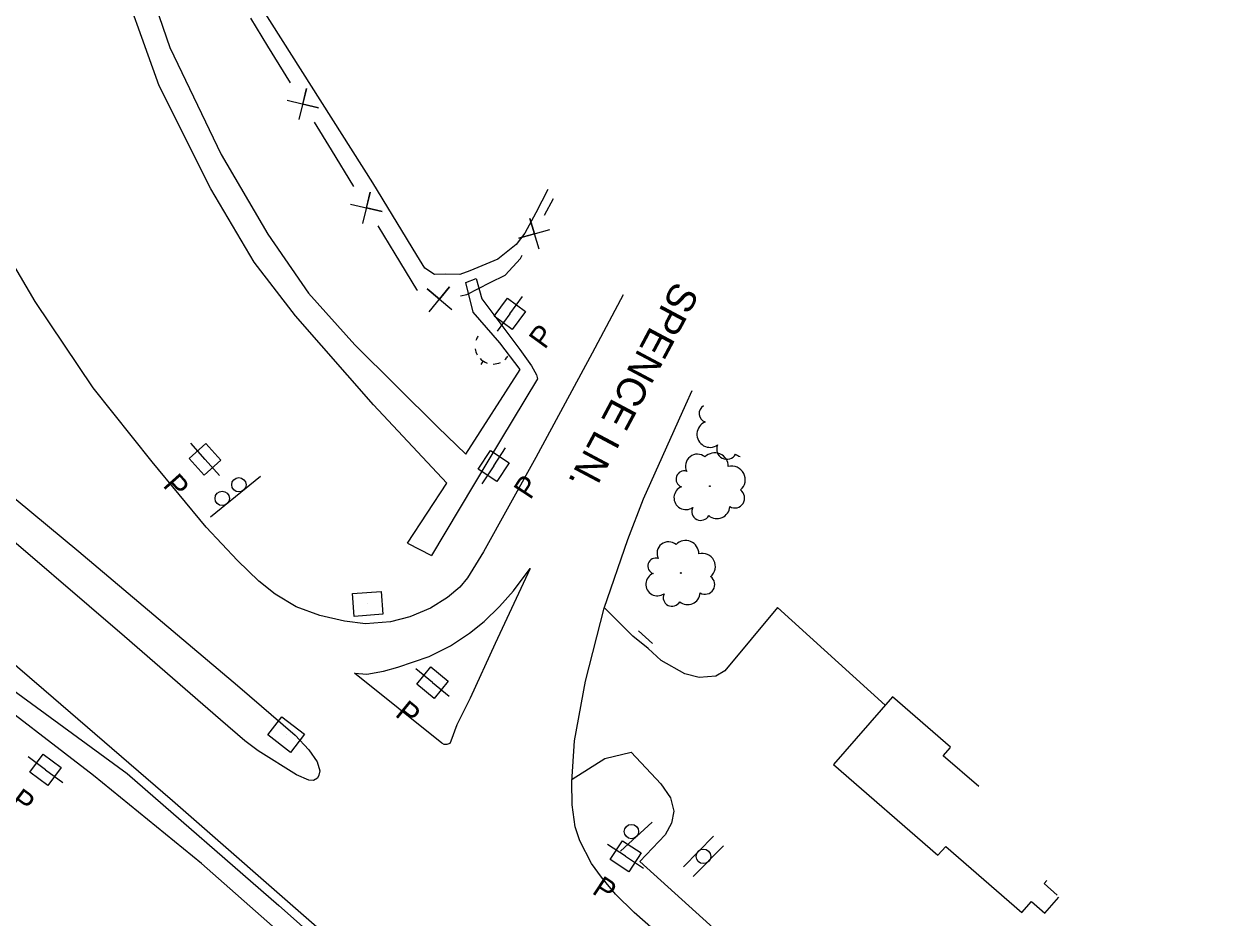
# Model space of a CAD drawing. Extents: x 1746010 to 1754829, y 655801 to 663091.
# Drawn here: x 1754375.7 to 1754796.6, y 656918.7 to 657230 of the extents above; entities that cross this region are included whole.
import ezdxf

# ---------------------------------------------------------------- set-up
doc = ezdxf.new("R2010")
doc.units = 0
for name, color, linetype in [('SURVEY - AERIAL SURVEY - Photo Control - Points - Elevations', 7, 'Continuous'), ('SURVEY - AERIAL SURVEY - Photo Control - Points - Locators', 7, 'Continuous'), ('SURVEY - AERIAL SURVEY - Photo Control with Text', 7, 'Continuous'), ('SURVEY - CENTERLINE - Existing Roads - Development', 7, 'Continuous'), ('SURVEY - CENTERLINE - Existing Roads Curve Text', 7, 'Continuous'), ('SURVEY - CENTERLINE - Existing Roads Text', 7, 'Continuous'), ('SURVEY - CENTERLINE - Preliminary - Development', 7, 'Continuous'), ('SURVEY - CONTROL - Points - Numbers', 7, 'Continuous')]:
    doc.layers.add(name, color=color, linetype=linetype)

msp = doc.modelspace()

# ---------------------------------------------------------------- linework, layer by layer
at = {"layer": 'SURVEY - AERIAL SURVEY - Photo Control - Points - Elevations'}
for points in [[(1754509.28, 657049.25), (1754522.98, 657070.16), (1754497.38, 657097.42), (1754470.31, 657128.36), (1754455.85, 657147.16), (1754440.71, 657172.61), (1754422.69, 657208.49), (1754406.86, 657253.02), (1754395.7, 657299.94), (1754390.43, 657341.04), (1754384.1, 657403.03), (1754376.62, 657461.49), (1754366.44, 657520.57), (1754359.92, 657555.6)], [(1754416.42, 657251.03), (1754426.46, 657221.93), (1754444.31, 657184.61), (1754460.64, 657156.83), (1754474.75, 657136.32), (1754490.92, 657118.35), (1754519.86, 657089.67), (1754529.57, 657080.2), (1754548.52, 657109.7), (1754541.42, 657119.01), (1754532.16, 657129.74), (1754529.56, 657139.98), (1754533.24, 657141.45), (1754535.18, 657134.36), (1754548.46, 657116.72), (1754552.47, 657110.99), (1754554.29, 657107.85), (1754554.57, 657106.5), (1754537.33, 657077.83), (1754517.69, 657044.9)], [(1754509.28, 657049.25), (1754517.69, 657044.9)], [(1754589.74, 657018.63), (1754594.63, 657014.26)]]:
    msp.add_lwpolyline(points, dxfattribs=at)
at = {"layer": 'SURVEY - AERIAL SURVEY - Photo Control - Points - Locators'}
for points in [[(1754558.17, 657172.47), (1754554.04, 657164.3), (1754550.13, 657157.16), (1754547.19, 657153.27), (1754540.75, 657148.17), (1754531.06, 657144.05), (1754527.55, 657142.85), (1754522.6, 657142.99), (1754518.64, 657142.87), (1754515.38, 657145.01), (1754512.55, 657149.58), (1754497.24, 657174.76), (1754447.65, 657253.07)], [(1754584.41, 657135.71), (1754573.6, 657115.41), (1754554, 657079.05), (1754535.77, 657046.23), (1754530.2, 657037.14), (1754527.49, 657033.9), (1754523.23, 657030.33), (1754517.26, 657026.53), (1754510.07, 657023.52), (1754503.33, 657021.76), (1754494.6, 657021.11), (1754487.3, 657022.04), (1754478.73, 657023.99), (1754470.52, 657027.06), (1754463.19, 657031.48), (1754457.47, 657036), (1754450.03, 657043.2), (1754439.1, 657054.79), (1754420.26, 657077.57), (1754399.74, 657103.37), (1754379.5, 657133.43), (1754366.03, 657156.16)], [(1754796.56, 656738.08), (1754790.79, 656743.77), (1754763.21, 656768.22), (1754722.88, 656802.95), (1754666.41, 656852.52), (1754621.07, 656891.69), (1754588.26, 656920.54), (1754581.81, 656926.89), (1754576.84, 656932.85), (1754573.4, 656937.61), (1754569.31, 656945.5), (1754567.71, 656950.42), (1754566.71, 656958.02), (1754566.56, 656966.03), (1754567.44, 656980.31), (1754571.26, 657001.16), (1754577.86, 657026.55), (1754586.05, 657050.51), (1754591.49, 657064.7), (1754606.23, 657097.49), (1754608.53, 657102.38)], [(1754344.85, 657087.64), (1754394.72, 657046.26), (1754450.01, 656999.6), (1754470.15, 656982.34), (1754474.93, 656977.27), (1754477.79, 656973.09), (1754478.79, 656969.92), (1754478.4, 656968.44), (1754477.92, 656967.4), (1754476.58, 656966.54), (1754474.93, 656966.66), (1754470.57, 656968.56), (1754457.3, 656976.87), (1754452.62, 656980.32), (1754444.1, 656987.64), (1754410.66, 657016.7), (1754360.46, 657059.65)], [(1754331.51, 657041.97), (1754382.56, 656998.27), (1754427.44, 656959.58), (1754479.5, 656913.88), (1754496.18, 656898.7), (1754497.53, 656896.65), (1754497.82, 656894.14), (1754497.49, 656891.28), (1754497.06, 656888.28), (1754490.66, 656864.68), (1754481.87, 656832.43), (1754469.61, 656791.64), (1754457.02, 656758.02), (1754445.54, 656731.39), (1754434.95, 656706.68), (1754418.82, 656673.84), (1754406.2, 656649.88), (1754394.6, 656627.77), (1754376.44, 656596.25), (1754354.57, 656559.06)], [(1754490.84, 657003.9), (1754495.1, 657003.61), (1754500.95, 657004.6), (1754505.91, 657005.98), (1754516.89, 657009.78), (1754524.3, 657013.42), (1754530.84, 657017.81), (1754536.05, 657021.93), (1754541.38, 657027.11), (1754546.17, 657032.66), (1754552.02, 657040.4), (1754539.87, 657014.21), (1754531.11, 656995.25), (1754526.52, 656985.91)], [(1754325.34, 657021.8), (1754329.84, 657028.37), (1754370.47, 656999.02), (1754411.6, 656968.94), (1754464.49, 656922.99), (1754497.74, 656893.4)], [(1754488.29, 656855.97), (1754482.85, 656857.89), (1754490.99, 656890.46), (1754437.5, 656937.58), (1754399.88, 656968.26), (1754357.83, 657000.5), (1754326.71, 657023.81)], [(1754675.78, 656992.75), (1754638.2, 657026.84), (1754619.83, 657004.73), (1754616.69, 657002.9), (1754610.93, 657002.41), (1754605.97, 657003.72), (1754597.74, 657008.34), (1754593.11, 657012.53), (1754587.77, 657016.81), (1754577.93, 657026.74)], [(1754526.52, 656985.91), (1754524.33, 656980.2), (1754524.02, 656979.44), (1754523.04, 656979.12), (1754522.01, 656979.02), (1754521.2, 656979.55), (1754490.84, 657003.9)], [(1754566.62, 656967.04), (1754578.1, 656974.24), (1754587.27, 656976.38), (1754597.53, 656965.39), (1754600.9, 656960.46), (1754602.11, 656955.79), (1754601.33, 656951.64), (1754599.11, 656947.66), (1754590.27, 656938.32), (1754640.23, 656893.15), (1754695.52, 656844.87), (1754708.29, 656859.01), (1754709.91, 656859.11), (1754711.54, 656856.88), (1754711.55, 656855.7), (1754709.06, 656851.9), (1754700.4, 656842.83), (1754695.74, 656839.29), (1754685.63, 656835.65)]]:
    msp.add_lwpolyline(points, dxfattribs=at)
at = {"layer": 'SURVEY - AERIAL SURVEY - Photo Control with Text'}
for p, q in [((1754458, 657072.49), (1754440.64, 657058.33)), ((1754594.53, 656952.07), (1754583.51, 656941.89)), ((1754605.43, 656936.45), (1754615.96, 656947.14)), ((1754608.85, 656933.08), (1754619.38, 656943.77))]:
    msp.add_line(p, q, dxfattribs=at)
for centre, radius in [((1754450.52, 657069.56), 2.5), ((1754444.71, 657064.81), 2.5), ((1754587.33, 656948.75), 2.5), ((1754612.4, 656940.11), 2.54)]:
    msp.add_circle(centre, radius, dxfattribs=at)
at = {"layer": 'SURVEY - CENTERLINE - Existing Roads - Development'}
for points in [[(1754454.61, 657232.09), (1754460.55, 657222.39)], [(1754460.55, 657222.39), (1754468.36, 657209.62)], [(1754467.31, 657203.5), (1754478.26, 657200.93), (1754472.81, 657202.17), (1754474.14, 657207.65), (1754471.43, 657196.78)], [(1754476.75, 657195.93), (1754482.69, 657186.23)], [(1754482.69, 657186.23), (1754490.51, 657173.46)], [(1754489.46, 657167.33), (1754500.4, 657164.77), (1754494.96, 657166.01), (1754496.29, 657171.49), (1754493.57, 657160.61)], [(1754557.04, 657163.54), (1754560.19, 657169.25)], [(1754498.9, 657159.76), (1754504.84, 657150.06)], [(1754555.13, 657151.62), (1754551.93, 657162.37), (1754553.55, 657157.04), (1754548.12, 657155.48), (1754558.94, 657158.52)], [(1754504.84, 657150.06), (1754512.47, 657137.6), (1754512.76, 657137.41)], [(1754538.11, 657139.98), (1754543.31, 657142.61), (1754548.67, 657148.42), (1754549.27, 657149.5)], [(1754516.85, 657129.83), (1754523.95, 657138.52), (1754520.45, 657134.18), (1754516.09, 657137.78), (1754524.71, 657130.58)], [(1754527.75, 657135.39), (1754529.95, 657135.85), (1754538.11, 657139.98)], [(1754698.47, 656978.09), (1754678.28, 656995.63), (1754657.8, 656972.07), (1754694.15, 656940.47), (1754696.86, 656943.59), (1754723.39, 656920.53), (1754726.73, 656924.38), (1754731.4, 656920.32), (1754736.24, 656925.89)], [(1754708.36, 656964.41), (1754695.98, 656975.17), (1754698.49, 656978.06)], [(1754735.72, 656926.61), (1754731.14, 656930.59), (1754732.07, 656931.65)]]:
    msp.add_lwpolyline(points, dxfattribs=at)
at = {"layer": 'SURVEY - CENTERLINE - Existing Roads Curve Text'}
for p, q in [((1754544.95, 657129.12), (1754549.35, 657135.19)), ((1754544.95, 657129.12), (1754540.54, 657123.05)), ((1754534.94, 657111.49), (1754535.71, 657112.66)), ((1754438.74, 657078.42), (1754433.73, 657084.01)), ((1754438.74, 657078.42), (1754443.74, 657072.83)), ((1754539.32, 657076.13), (1754543.44, 657082.41)), ((1754539.32, 657076.13), (1754535.21, 657069.86)), ((1754517.99, 657000.62), (1754512.19, 657005.38)), ((1754517.99, 657000.62), (1754523.79, 656995.86)), ((1754383.14, 656970.3), (1754377.11, 656974.77)), ((1754383.14, 656970.3), (1754389.16, 656965.83)), ((1754585.3, 656940.15), (1754579.03, 656944.27)), ((1754585.3, 656940.15), (1754591.58, 656936.04))]:
    msp.add_line(p, q, dxfattribs=at)
for points in [[(1754539.5, 657128.25), (1754544.08, 657134.57), (1754550.39, 657129.98), (1754545.81, 657123.67)], [(1754439.04, 657083.93), (1754444.24, 657078.11), (1754438.43, 657072.91), (1754433.23, 657078.72)], [(1754533.92, 657075.01), (1754538.2, 657081.54), (1754544.72, 657077.26), (1754540.45, 657070.73)], [(1754517.45, 657006.11), (1754523.48, 657001.16), (1754518.53, 656995.13), (1754512.5, 657000.08)], [(1754382.33, 656975.76), (1754388.59, 656971.11), (1754383.95, 656964.84), (1754377.68, 656969.49)], [(1754584.18, 656945.55), (1754590.71, 656941.28), (1754586.43, 656934.75), (1754579.9, 656939.03)]]:
    msp.add_lwpolyline(points, close=True, dxfattribs=at)
for start, end in [(146.753, 161.3739), (188.6309, 208.9734), (224.2739, 250.7893), (270.3158, 295.0858), (311.9396, 325.829)]:
    msp.add_arc((1754539.07, 657117.87), 6.25, start, end, dxfattribs=at)
at = {"layer": 'SURVEY - CENTERLINE - Existing Roads Text'}
for centre, radius in [((1754614.65, 657069.06), 0.144), ((1754604.53, 657038.82), 0.141)]:
    msp.add_circle(centre, radius, dxfattribs=at)
for centre, radius, start, end in [((1754614.08, 657094.4), 3.15, 122.5132, 250.5297), ((1754614.73, 657087.17), 4.58, 111.8048, 305.2245), ((1754620.52, 657081.91), 3.49, 154.4234, 331.7426), ((1754610.29, 657076.08), 4.14, 49.6679, 206.4568), ((1754616.36, 657075.98), 4.71, 358.7207, 136.2449), ((1754626.79, 657084.03), 4.94, 229.7105, 251.1019), ((1754605.7, 657071.54), 2.84, 71.7841, 250.5297), ((1754622.32, 657071.36), 4.68, 309.6165, 105.455), ((1754606.28, 657065.03), 4.13, 111.8048, 305.2245), ((1754623.32, 657064.93), 3.45, 239.8694, 54.8697), ((1754611.5, 657060.3), 3.14, 154.4234, 331.7426), ((1754617.14, 657062.21), 4.45, 229.7105, 356.5562), ((1754600.28, 657045.66), 4.03, 49.6679, 206.4568), ((1754606.2, 657045.57), 4.6, 358.7207, 136.2449), ((1754612.01, 657041.06), 4.57, 309.6165, 105.455), ((1754595.8, 657041.24), 2.77, 71.7841, 250.5297), ((1754596.37, 657034.89), 4.02, 111.8048, 305.2245), ((1754612.98, 657034.79), 3.37, 239.8694, 54.8697), ((1754601.46, 657030.28), 3.06, 154.4234, 331.7426), ((1754606.96, 657032.14), 4.34, 229.7105, 356.5562)]:
    msp.add_arc(centre, radius, start, end, dxfattribs=at)
at = {"layer": 'SURVEY - CENTERLINE - Preliminary - Development'}
for p, q in [((1754495.4, 657028.08), (1754495.4, 657028.08)), ((1754467.02, 656982.52), (1754467.02, 656982.52))]:
    msp.add_line(p, q, dxfattribs=at)
for points in [[(1754490.7, 657023.72), (1754490.12, 657031.7), (1754500.09, 657032.43), (1754500.67, 657024.45), (1754490.7, 657023.72)], [(1754460.61, 656982.4), (1754465.5, 656988.74), (1754473.42, 656982.63), (1754468.53, 656976.3), (1754460.61, 656982.4)]]:
    msp.add_lwpolyline(points, dxfattribs=at)

# ---------------------------------------------------------------- texts
at = {"layer": 'SURVEY - CENTERLINE - Existing Roads Curve Text'}
for rotation, p in [(54.0285, (1754557.13, 657116.45)), (311.8186, (1754423.77, 657069.19)), (56.7526, (1754552.09, 657064.06)), (320.6397, (1754504.62, 656989.21)), (323.4401, (1754370.34, 656958.25)), (326.7512, (1754573.23, 656927.39))]:
    msp.add_text('P', height=7.48, rotation=rotation, dxfattribs=at).set_placement(p)
at = {"layer": 'SURVEY - CONTROL - Points - Numbers'}
msp.add_text('SPENCE LN.', height=10, rotation=241.9461, dxfattribs=at).set_placement((1754602.42, 657140.91))

doc.saveas('drawing.dxf')
